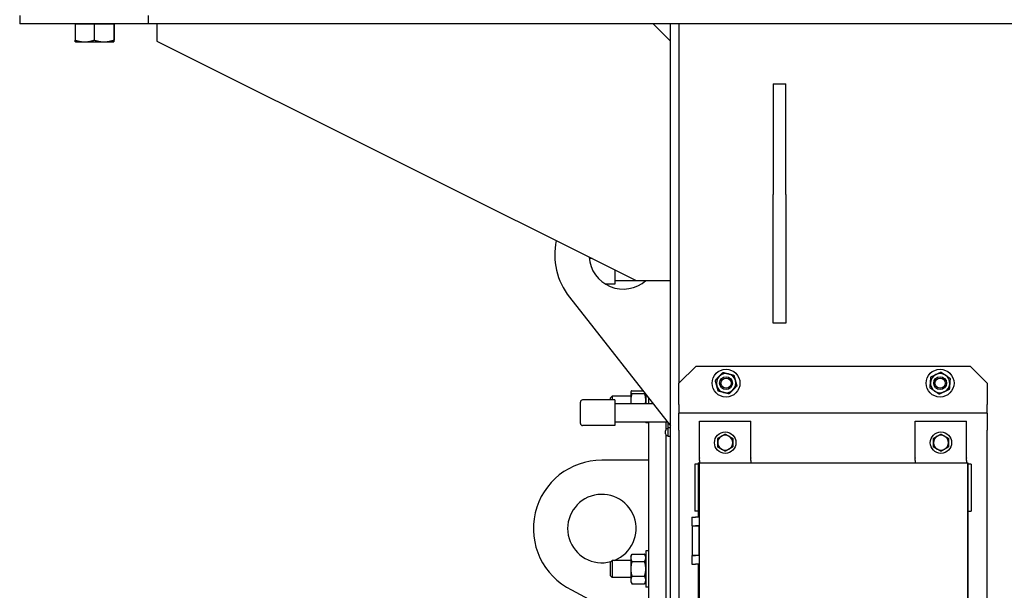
# Model space of a CAD drawing. Header units: inches. Extents: x 24 to 1128, y -58 to 748.
# Tile 259 of 656: x 398 to 427, y 250 to 266. Entities that reach past the tile are written whole.
import ezdxf

# ---------------------------------------------------------------- set-up
doc = ezdxf.new("R2010")
doc.units = ezdxf.units.IN
doc.header["$LTSCALE"] = 32
doc.header["$MEASUREMENT"] = 0
doc.layers.add('Visible (ANSI)', color=7, linetype='Continuous', lineweight=30)

msp = doc.modelspace()

# ---------------------------------------------------------------- linework, layer by layer
at = {"layer": 'Visible (ANSI)'}
for p, q in [((398.28063, 266.54617), (398.28063, 266.29617)), ((402.03063, 266.54617), (402.03063, 266.29617)), ((402.03063, 266.29617), (398.28063, 266.29617)), ((399.90108, 266.29617), (400.17999, 266.29617)), ((399.90108, 266.29617), (399.90108, 265.82241)), ((399.90563, 266.29617), (399.90563, 266.29617)), ((400.17999, 266.29617), (400.45891, 266.29617)), ((400.45891, 266.29617), (400.74243, 266.29617)), ((400.45891, 266.29617), (400.45891, 265.82241)), ((400.74243, 266.29617), (401.02596, 266.29617)), ((401.02596, 266.29617), (401.02596, 265.82241)), ((401.02596, 266.29617), (401.03058, 266.29617)), ((401.03058, 266.29617), (401.03519, 266.29617)), ((401.03063, 266.29617), (401.03063, 266.29617)), ((401.03519, 266.29617), (401.03519, 265.82241)), ((417.53063, 266.29617), (402.03063, 266.29617)), ((402.28063, 266.29617), (402.28063, 265.79617)), ((416.78063, 266.29617), (417.28063, 265.79617)), ((417.53063, 266.29617), (417.28063, 266.29617)), ((417.28063, 206.79617), (417.28063, 266.29617)), ((417.53063, 266.29617), (417.53063, 255.79617)), ((494.28063, 266.29617), (417.53063, 266.29617)), ((399.90563, 265.77217), (399.90558, 265.7722)), ((399.90563, 265.77217), (400.17999, 265.77217)), ((400.17999, 265.77217), (400.74243, 265.77217)), ((400.74243, 265.77217), (401.03058, 265.77217)), ((401.03058, 265.77217), (401.03063, 265.77217)), ((401.03063, 265.77217), (401.03069, 265.7722)), ((402.28063, 265.79617), (416.28063, 258.79617)), ((420.28063, 264.54617), (420.28063, 261.31313)), ((420.28063, 264.54617), (420.65563, 264.54617)), ((420.65563, 261.31313), (420.65563, 264.54617)), ((420.28063, 257.54617), (420.28063, 261.31313)), ((420.65563, 261.31313), (420.65563, 257.54617)), ((414.99731, 259.43783), (414.91152, 259.43783)), ((415.65563, 259.10867), (415.65563, 258.68783)), ((415.65563, 258.79283), (416.56326, 258.79283)), ((416.28063, 258.79617), (417.28063, 258.79617)), ((415.65563, 258.68783), (415.39255, 258.68783)), ((414.33095, 258.31313), (417.28063, 254.54617)), ((420.65563, 257.54617), (420.28063, 257.54617)), ((417.53063, 255.79617), (418.03063, 256.29617)), ((418.03063, 256.29617), (426.03063, 256.29617)), ((426.03063, 256.29617), (426.53063, 255.79617)), ((417.53063, 255.17117), (417.53063, 255.79617)), ((426.53063, 255.79617), (426.53063, 255.17117)), ((415.65563, 255.30595), (414.71813, 255.30595)), ((415.53063, 255.36853), (415.57641, 255.41572)), ((415.53063, 255.30595), (415.53063, 255.36853)), ((415.57641, 255.41572), (415.57641, 255.30595)), ((416.12383, 255.41572), (415.57641, 255.41572)), ((415.65563, 255.30595), (415.65563, 254.55595)), ((416.12383, 255.54072), (416.12717, 255.5465)), ((416.12383, 255.54072), (416.12383, 255.53502)), ((416.12383, 255.53502), (416.12383, 255.29397)), ((416.15733, 255.57261), (416.47689, 255.57261)), ((416.15733, 255.49742), (416.52834, 255.49742)), ((416.56183, 255.46413), (416.56183, 255.20095)), ((416.65563, 255.20095), (416.65563, 255.34434)), ((414.65563, 254.61845), (414.65563, 255.24345)), ((415.65563, 255.20095), (416.76792, 255.20095)), ((416.12383, 255.29397), (416.12383, 255.20095)), ((417.53063, 255.17117), (417.53063, 254.92117)), ((426.53063, 254.92117), (426.53063, 255.17117)), ((417.53063, 254.42117), (417.53063, 254.92117)), ((426.53063, 254.92117), (417.53063, 254.92117)), ((426.53063, 254.92117), (426.53063, 254.42117)), ((415.65563, 254.55595), (414.71813, 254.55595)), ((415.65563, 254.66095), (417.19076, 254.66095)), ((416.56183, 254.66095), (416.56183, 254.63447)), ((416.65563, 254.63447), (416.56183, 254.63447)), ((416.65563, 219.54617), (416.65563, 254.66095)), ((417.15563, 254.44938), (417.15563, 254.66095)), ((417.21813, 254.46703), (417.19813, 254.46703)), ((417.21813, 254.48703), (417.21813, 254.62599)), ((417.28063, 254.48703), (417.21813, 254.48703)), ((417.21813, 254.23703), (417.21813, 254.48703)), ((418.13063, 254.68117), (419.63063, 254.68117)), ((418.13063, 253.61614), (418.13063, 254.68117)), ((419.63063, 253.61614), (419.63063, 254.68117)), ((424.42985, 253.61614), (424.42985, 254.68117)), ((424.42985, 254.68117), (425.92985, 254.68117)), ((425.92985, 253.61614), (425.92985, 254.68117)), ((417.13813, 254.31703), (417.13813, 254.40703)), ((417.15563, 219.54617), (417.15563, 254.27468)), ((417.21813, 254.25703), (417.19813, 254.25703)), ((417.28063, 254.23703), (417.21813, 254.23703)), ((417.53063, 254.42117), (417.53063, 242.67117)), ((426.53063, 242.67117), (426.53063, 254.42117)), ((418.13063, 253.61614), (418.13063, 253.60675)), ((418.13063, 253.53245), (418.13063, 253.60675)), ((419.63063, 253.61614), (419.63063, 253.60675)), ((419.63063, 253.53245), (419.63063, 253.60675)), ((424.42985, 253.61614), (424.42985, 253.60675)), ((424.42985, 253.53245), (424.42985, 253.60675)), ((425.92985, 253.61614), (425.92985, 253.60675)), ((425.92985, 253.53245), (425.92985, 253.60675)), ((416.65563, 253.54617), (415.28063, 253.54617)), ((418.09323, 253.43188), (417.99481, 253.43188)), ((417.99481, 253.43188), (417.99481, 253.30188)), ((417.99481, 253.30188), (417.99481, 252.18617)), ((418.09323, 253.46857), (418.09323, 251.88196)), ((418.09323, 253.46857), (418.11769, 253.46857)), ((418.11769, 253.46857), (418.1273, 253.45897)), ((418.1273, 253.46857), (418.11769, 253.46857)), ((418.1273, 243.62605), (418.1273, 253.46857)), ((418.1273, 253.46857), (425.96194, 253.46857)), ((418.13063, 253.53245), (418.13063, 253.46857)), ((419.63063, 253.53245), (419.63063, 253.46857)), ((424.42985, 253.53245), (424.42985, 253.46857)), ((425.92985, 253.53245), (425.92985, 253.46857)), ((425.96194, 253.46857), (425.96194, 243.62605)), ((425.96194, 253.46857), (425.96725, 253.46857)), ((425.96725, 243.62605), (425.96725, 253.46857)), ((426.06567, 253.43188), (425.96725, 253.43188)), ((426.06567, 253.43188), (426.06567, 253.30188)), ((426.06567, 253.30188), (426.06567, 252.18617)), ((417.99481, 252.18617), (417.99481, 252.05617)), ((426.06567, 252.18617), (426.06567, 252.05617)), ((417.90525, 251.88196), (418.00969, 251.88196)), ((417.90525, 251.88196), (417.90525, 251.62802)), ((418.09323, 252.05617), (417.99481, 252.05617)), ((418.1273, 251.88196), (418.00969, 251.88196)), ((425.96725, 252.05617), (426.06567, 252.05617)), ((417.90525, 251.62802), (418.00969, 251.62802)), ((417.91588, 251.62113), (418.12337, 251.62113)), ((417.91588, 251.62113), (417.91588, 250.76483)), ((417.96214, 251.62802), (417.96214, 251.62113)), ((418.1273, 251.62802), (418.00969, 251.62802)), ((418.08458, 251.62802), (418.08458, 251.62113)), ((418.1273, 251.62113), (418.12337, 251.62113)), ((418.12337, 250.76483), (418.12337, 251.62113)), ((416.12383, 250.7411), (416.15733, 250.79912)), ((416.12383, 250.7411), (416.12383, 250.69086)), ((416.15733, 250.79912), (416.52834, 250.79912)), ((416.56183, 250.7411), (416.52834, 250.79912)), ((416.56183, 250.89735), (416.56183, 249.83485)), ((416.65563, 250.89735), (416.56183, 250.89735)), ((417.90525, 250.75794), (418.00969, 250.75794)), ((417.90525, 250.75794), (417.90525, 250.504)), ((417.91588, 250.76483), (418.12337, 250.76483)), ((417.96214, 250.76483), (417.96214, 250.75794)), ((418.1273, 250.75794), (418.00969, 250.75794)), ((418.08458, 250.76483), (418.08458, 250.75794)), ((418.1273, 250.76483), (418.12337, 250.76483)), ((415.53063, 250.56891), (415.57641, 250.6161)), ((415.53063, 250.16329), (415.53063, 250.56891)), ((415.57641, 250.6161), (415.57641, 250.1161)), ((416.12383, 250.6161), (415.57641, 250.6161)), ((416.12383, 250.69086), (416.12383, 250.3661)), ((416.15733, 250.58261), (416.52834, 250.58261)), ((417.90525, 250.504), (418.00969, 250.504)), ((418.1273, 250.504), (418.00969, 250.504)), ((418.09323, 250.504), (418.09323, 246.59062)), ((415.53063, 250.16329), (415.57641, 250.1161)), ((416.12383, 250.3661), (416.12383, 250.04134)), ((416.15733, 250.1496), (416.52834, 250.1496)), ((416.12383, 250.1161), (415.57641, 250.1161)), ((416.12383, 250.04134), (416.12383, 249.9911)), ((416.12383, 249.9911), (416.15733, 249.93309)), ((416.15733, 249.93309), (416.52834, 249.93309)), ((416.56183, 249.9911), (416.52834, 249.93309)), ((414.39481, 249.75304), (416.65563, 248.54617)), ((416.65563, 249.83485), (416.56183, 249.83485))]:
    msp.add_line(p, q, dxfattribs=at)
for centre, radius in [((418.90563, 255.79617), 0.40625), ((425.15563, 255.79617), 0.40625), ((418.90563, 255.79617), 0.1875), ((418.90563, 255.79617), 0.14916), ((425.15563, 255.79617), 0.1875), ((425.15563, 255.79617), 0.14916), ((418.88063, 254.05617), 0.3125), ((425.18063, 254.05617), 0.3125)]:
    msp.add_circle(centre, radius, dxfattribs=at)
for centre, radius, start, end in [((415.90563, 259.54617), 2, 168.004654, 218.062347), ((415.90563, 259.54617), 1, 183.64127, 311.409622), ((418.90563, 255.79617), 0.2815, 135.569843, 195.569843), ((418.90563, 255.79617), 0.2815, 75.569843, 135.569843), ((418.90563, 255.79617), 0.2815, 15.569843, 75.569843), ((425.15563, 255.79617), 0.2815, 115.657916, 175.657916), ((425.15563, 255.79617), 0.2815, 55.657916, 115.657916), ((425.15563, 255.79617), 0.2815, 355.657916, 55.657916), ((418.90563, 255.79617), 0.2815, 195.569843, 255.569843), ((418.90563, 255.79617), 0.2815, 255.569843, 315.569843), ((418.90563, 255.79617), 0.2815, 315.569843, 15.569843), ((425.15563, 255.79617), 0.2815, 175.657916, 235.657916), ((425.15563, 255.79617), 0.2815, 295.657916, 355.657916), ((414.71813, 255.24345), 0.0625, 90, 180), ((425.15563, 255.79617), 0.2815, 235.657916, 295.657916), ((414.71813, 254.61845), 0.0625, 180, 270), ((417.19813, 254.40703), 0.06, 90, 180), ((417.19813, 254.31703), 0.06, 180, 270), ((418.88063, 254.05617), 0.219, 120.33074, 180.33074), ((418.88063, 254.05617), 0.219, 60.33074, 120.33074), ((418.88063, 254.05617), 0.219, 0.33074, 60.33074), ((425.18063, 254.05617), 0.219, 120.259659, 180.259659), ((425.18063, 254.05617), 0.219, 60.259659, 120.259659), ((425.18063, 254.05617), 0.219, 0.259659, 60.259659), ((418.88063, 254.05617), 0.219, 180.33074, 240.33074), ((418.88063, 254.05617), 0.219, 240.33074, 300.33074), ((418.88063, 254.05617), 0.219, 300.33074, 0.33074), ((425.18063, 254.05617), 0.219, 180.259659, 240.259659), ((425.18063, 254.05617), 0.219, 240.259659, 300.259659), ((425.18063, 254.05617), 0.219, 300.259659, 0.259659), ((415.28063, 251.54617), 2, 90, 243.710265), ((415.28063, 251.54617), 1, 291.554833, 285.174382)]:
    msp.add_arc(centre, radius, start, end, dxfattribs=at)
for points, weights in [([(399.90108, 265.82241), (400.05055, 265.77217), (400.17999, 265.77217)], [1, 1.0379548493, 1]), ([(399.90558, 265.7722), (399.90349, 265.7734), (399.90108, 265.82241)], [1.00189119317, 1.03698444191, 1]), ([(400.17999, 265.77217), (400.30944, 265.77217), (400.45891, 265.82241)], [1, 1.0379548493, 1]), ([(400.45891, 265.82241), (400.61085, 265.77217), (400.74243, 265.77217)], [1, 1.0379548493, 1]), ([(400.74243, 265.77217), (400.87402, 265.77217), (401.02596, 265.82241)], [1, 1.0379548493, 1]), ([(401.02596, 265.82241), (401.02843, 265.77217), (401.03058, 265.77217)], [1, 1.0379548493, 1]), ([(401.03058, 265.77217), (401.03272, 265.77217), (401.03519, 265.82241)], [1, 1.0379548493, 1]), ([(418.59084, 255.87717), (418.65181, 255.93937), (418.70461, 255.99323)], [1, 1.0379548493, 1]), ([(418.63446, 255.72061), (418.61422, 255.79327), (418.59084, 255.87717)], [1, 1.0379548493, 1]), ([(418.70461, 255.99323), (418.75741, 256.04709), (418.81839, 256.10929)], [1, 1.0379548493, 1]), ([(418.81839, 256.10929), (418.90273, 256.08759), (418.97578, 256.06879)], [1, 1.0379548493, 1]), ([(418.97578, 256.06879), (419.04883, 256.04999), (419.13318, 256.02829)], [1, 1.0379548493, 1]), ([(419.13318, 256.02829), (419.15656, 255.94439), (419.1768, 255.87173)], [1, 1.0379548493, 1]), ([(424.87494, 255.81748), (424.88065, 255.89269), (424.88725, 255.97954)], [1, 1.0379548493, 1]), ([(424.88725, 255.97954), (424.96575, 256.01725), (425.03374, 256.04991)], [1, 1.0379548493, 1]), ([(425.03374, 256.04991), (425.10173, 256.08257), (425.18024, 256.12028)], [1, 1.0379548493, 1]), ([(425.18024, 256.12028), (425.25216, 256.07115), (425.31444, 256.0286)], [1, 1.0379548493, 1]), ([(425.31444, 256.0286), (425.37672, 255.98605), (425.44863, 255.93691)], [1, 1.0379548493, 1]), ([(425.44863, 255.93691), (425.44204, 255.85007), (425.43632, 255.77486)], [1, 1.0379548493, 1]), ([(418.67809, 255.56405), (418.65471, 255.64795), (418.63446, 255.72061)], [1, 1.0379548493, 1]), ([(419.10665, 255.59911), (419.05385, 255.54525), (418.99288, 255.48305)], [1, 1.0379548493, 1]), ([(419.22043, 255.71517), (419.15946, 255.65297), (419.10665, 255.59911)], [1, 1.0379548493, 1]), ([(419.1768, 255.87173), (419.19705, 255.79907), (419.22043, 255.71517)], [1, 1.0379548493, 1]), ([(424.86264, 255.65542), (424.86923, 255.74227), (424.87494, 255.81748)], [1, 1.0379548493, 1]), ([(424.99683, 255.56374), (424.93455, 255.60629), (424.86264, 255.65542)], [1, 1.0379548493, 1]), ([(425.42402, 255.6128), (425.34551, 255.57509), (425.27752, 255.54243)], [1, 1.0379548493, 1]), ([(425.43632, 255.77486), (425.43061, 255.69965), (425.42402, 255.6128)], [1, 1.0379548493, 1]), ([(416.15733, 255.57261), (416.12383, 255.55247), (416.12383, 255.53502)], [1, 1.0379548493, 1]), ([(416.12383, 255.53502), (416.12383, 255.51757), (416.15733, 255.49742)], [1, 1.0379548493, 1]), ([(416.15733, 255.49742), (416.12383, 255.38839), (416.12383, 255.29397)], [1, 1.0379548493, 1]), ([(416.52834, 255.49742), (416.53094, 255.49899), (416.53333, 255.50053)], [1, 1.00285226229, 1.00527583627]), ([(416.56183, 255.29397), (416.56183, 255.38839), (416.52834, 255.49742)], [1, 1.0379548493, 1]), ([(418.83548, 255.52355), (418.76244, 255.54235), (418.67809, 255.56405)], [1, 1.0379548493, 1]), ([(418.99288, 255.48305), (418.90853, 255.50475), (418.83548, 255.52355)], [1, 1.0379548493, 1]), ([(425.13102, 255.47205), (425.05911, 255.52119), (424.99683, 255.56374)], [1, 1.0379548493, 1]), ([(425.27752, 255.54243), (425.20953, 255.50977), (425.13102, 255.47205)], [1, 1.0379548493, 1]), ([(416.12383, 255.29397), (416.12383, 255.24824), (416.13125, 255.20095)], [1, 1.01802952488, 1.01893007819]), ([(416.55442, 255.20095), (416.56183, 255.24824), (416.56183, 255.29397)], [1.01893007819, 1.01802952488, 1]), ([(418.66091, 254.18134), (418.71939, 254.21556), (418.77004, 254.24519)], [1, 1.0379548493, 1]), ([(418.66164, 254.05491), (418.6613, 254.11359), (418.66091, 254.18134)], [1, 1.0379548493, 1]), ([(418.77004, 254.24519), (418.82069, 254.27483), (418.87917, 254.30904)], [1, 1.0379548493, 1]), ([(418.87917, 254.30904), (418.93805, 254.2755), (418.98904, 254.24646)], [1, 1.0379548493, 1]), ([(418.98904, 254.24646), (419.04002, 254.21741), (419.0989, 254.18387)], [1, 1.0379548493, 1]), ([(419.0989, 254.18387), (419.09929, 254.11611), (419.09963, 254.05743)], [1, 1.0379548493, 1]), ([(424.96106, 254.18162), (425.01959, 254.21576), (425.07027, 254.24533)], [1, 1.0379548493, 1]), ([(424.96164, 254.05518), (424.96137, 254.11386), (424.96106, 254.18162)], [1, 1.0379548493, 1]), ([(425.07027, 254.24533), (425.12096, 254.2749), (425.17949, 254.30905)], [1, 1.0379548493, 1]), ([(425.17949, 254.30905), (425.23832, 254.27543), (425.28927, 254.24632)], [1, 1.0379548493, 1]), ([(425.28927, 254.24632), (425.34022, 254.21721), (425.39906, 254.1836)], [1, 1.0379548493, 1]), ([(425.39906, 254.1836), (425.39936, 254.11584), (425.39963, 254.05716)], [1, 1.0379548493, 1]), ([(418.66237, 253.92847), (418.66198, 253.99623), (418.66164, 254.05491)], [1, 1.0379548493, 1]), ([(418.77223, 253.86588), (418.72124, 253.89493), (418.66237, 253.92847)], [1, 1.0379548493, 1]), ([(418.88209, 253.80329), (418.82322, 253.83683), (418.77223, 253.86588)], [1, 1.0379548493, 1]), ([(418.99123, 253.86715), (418.94058, 253.83751), (418.88209, 253.80329)], [1, 1.0379548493, 1]), ([(419.10036, 253.931), (419.04187, 253.89678), (418.99123, 253.86715)], [1, 1.0379548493, 1]), ([(419.09963, 254.05743), (419.09997, 253.99875), (419.10036, 253.931)], [1, 1.0379548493, 1]), ([(424.96221, 253.92874), (424.9619, 253.9965), (424.96164, 254.05518)], [1, 1.0379548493, 1]), ([(425.07199, 253.86602), (425.02104, 253.89513), (424.96221, 253.92874)], [1, 1.0379548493, 1]), ([(425.18178, 253.80329), (425.12295, 253.83691), (425.07199, 253.86602)], [1, 1.0379548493, 1]), ([(425.29099, 253.86701), (425.24031, 253.83744), (425.18178, 253.80329)], [1, 1.0379548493, 1]), ([(425.4002, 253.93072), (425.34168, 253.89658), (425.29099, 253.86701)], [1, 1.0379548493, 1]), ([(425.39963, 254.05716), (425.3999, 253.99848), (425.4002, 253.93072)], [1, 1.0379548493, 1]), ([(416.15733, 250.79912), (416.12383, 250.7411), (416.12383, 250.69086)], [1, 1.0379548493, 1]), ([(416.56183, 250.69086), (416.56183, 250.7411), (416.52834, 250.79912)], [1, 1.0379548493, 1]), ([(416.12383, 250.69086), (416.12383, 250.64062), (416.15733, 250.58261)], [1, 1.0379548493, 1]), ([(416.15733, 250.58261), (416.12383, 250.46658), (416.12383, 250.3661)], [1, 1.0379548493, 1]), ([(416.52834, 250.58261), (416.56183, 250.64062), (416.56183, 250.69086)], [1, 1.0379548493, 1]), ([(416.56183, 250.3661), (416.56183, 250.46658), (416.52834, 250.58261)], [1, 1.0379548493, 1]), ([(416.12383, 250.3661), (416.12383, 250.26562), (416.15733, 250.1496)], [1, 1.0379548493, 1]), ([(416.15733, 250.1496), (416.12383, 250.09158), (416.12383, 250.04134)], [1, 1.0379548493, 1]), ([(416.52834, 250.1496), (416.56183, 250.26562), (416.56183, 250.3661)], [1, 1.0379548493, 1]), ([(416.56183, 250.04134), (416.56183, 250.09158), (416.52834, 250.1496)], [1, 1.0379548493, 1]), ([(416.12383, 250.04134), (416.12383, 249.9911), (416.15733, 249.93309)], [1, 1.0379548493, 1]), ([(416.52834, 249.93309), (416.56183, 249.9911), (416.56183, 250.04134)], [1, 1.0379548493, 1])]:
    msp.add_rational_spline(points, weights, degree=2, dxfattribs=at)

doc.saveas('drawing.dxf')
